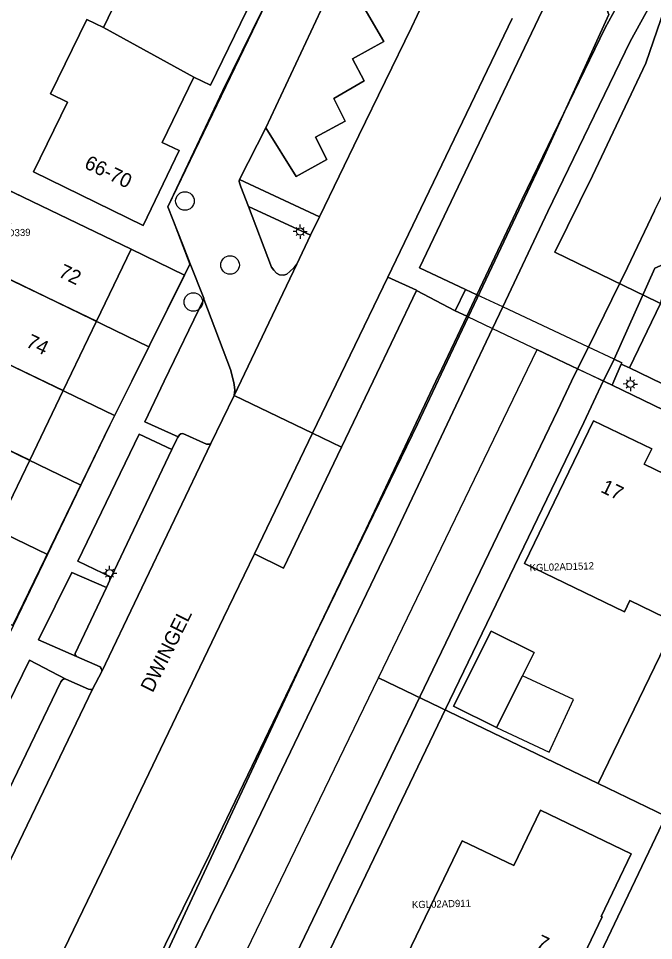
# Model space of a CAD drawing. Extents: x 124901 to 125496, y 515369 to 515789.
# Drawn here: x 125333.5 to 125378, y 515460.9 to 515525.4 of the extents above; entities that cross this region are included whole.
import ezdxf

# ---------------------------------------------------------------- set-up
doc = ezdxf.new("R2010")
doc.units = 0
for name, color, linetype in [('Berm', 7, 'Continuous'), ('Brug', 7, 'Continuous'), ('Gebouw', 7, 'Continuous'), ('Lichtmast', 7, 'Continuous'), ('Luifel', 7, 'Continuous'), ('Onbegroeid terrein', 7, 'Continuous'), ('Parkeren', 7, 'Continuous'), ('Perceelnummers', 7, 'Continuous'), ('Perceelsgrenzen', 7, 'Continuous'), ('Putten', 7, 'Continuous'), ('Scheiding', 7, 'Continuous'), ('Teksten', 7, 'Continuous'), ('Vegetatie', 7, 'Continuous'), ('Voetpad', 7, 'Continuous'), ('Water', 7, 'Continuous'), ('Wegen lokale weg', 7, 'Continuous')]:
    doc.layers.add(name, color=color, linetype=linetype)

msp = doc.modelspace()

# ---------------------------------------------------------------- linework, layer by layer
at = {"layer": 'Berm'}
for points in [[(125370.167, 515525.912), (125361.577, 515507.943), (125364.809, 515506.424), (125365.599, 515506.052), (125368.756, 515512.727), (125374.572, 515524.721), (125376.357, 515528.013), (125376.824, 515529.274), (125377.068, 515530.536), (125377.185, 515532.051), (125377.232, 515533.336), (125377.157, 515534.454), (125377.004, 515535.615), (125376.571, 515537.55), (125374.806, 515542.701), (125371.741, 515551.276), (125365.658, 515568.312), (125364.58, 515571.173)], [(125361.382, 515506.353), (125358.341, 515500), (125356.132, 515495.386), (125352.081, 515486.922), (125350.047, 515487.919), (125347.883, 515483.449), (125340.998, 515469.097), (125333.443, 515453.439), (125330.916, 515448.196), (125327.735, 515441.596), (125323.653, 515432.831)], [(125327.894, 515428.026), (125337.01, 515446.725), (125346.912, 515466.932), (125357.851, 515489.665), (125362.738, 515500), (125363.142, 515500.855), (125364.886, 515504.544), (125364.088, 515504.922), (125361.382, 515506.353)]]:
    msp.add_lwpolyline(points, dxfattribs=at)
at = {"layer": 'Brug'}
msp.add_lwpolyline([(125373.396, 515502.383), (125367.41, 515505.2), (125365.599, 515506.052), (125364.809, 515506.424), (125364.088, 515504.922), (125364.886, 515504.544), (125366.694, 515503.688), (125372.639, 515500.875), (125374.446, 515500.02), (125374.488, 515500), (125375.06, 515499.729), (125375.178, 515500), (125375.696, 515501.194), (125375.735, 515501.283), (125375.206, 515501.532)], close=True, dxfattribs=at)
at = {"layer": 'Gebouw'}
for points in [[(125339.49, 515524.75), (125345.8, 515521.28), (125346.98, 515520.71), (125349.48, 515525.9), (125348.75, 515526.25), (125348.81, 515527.361), (125348.86, 515528.29), (125349.62, 515528.24), (125349.79, 515531.28), (125349.04, 515531.32), (125349.091, 515532.129), (125349.17, 515533.37), (125349.93, 515533.63), (125348.03, 515539.08), (125346.79, 515538.65), (125340.12, 515535.96), (125341.94, 515530.84), (125342.03, 515530.88), (125341.92, 515529.6), (125341.83, 515529.65)], [(125345.8, 515521.28), (125339.49, 515524.75), (125338.31, 515525.32), (125335.78, 515520.1), (125336.96, 515519.53), (125334.59, 515514.64), (125342.25, 515510.9), (125344.77, 515516.14), (125343.59, 515516.7)], [(125341.43, 515509.24), (125333.87, 515512.87), (125331.805, 515513.862), (125330.944, 515512.016), (125332.989, 515511.034), (125331.449, 515507.827), (125339.003, 515504.198)], [(125336.663, 515499.337), (125339.003, 515504.198), (125331.449, 515507.827), (125329.105, 515502.969)], [(125336.663, 515499.337), (125329.105, 515502.969), (125326.77, 515498.11), (125334.327, 515494.474)], [(125334.327, 515494.474), (125326.77, 515498.11), (125324.164, 515499.364), (125321.928, 515494.535), (125324.43, 515493.25), (125331.982, 515489.616)], [(125380.04, 515490.526), (125379.608, 515491.469), (125380.234, 515492.766), (125377.303, 515494.186), (125377.825, 515495.266), (125373.755, 515497.236), (125368.919, 515487.245), (125375.913, 515483.86), (125376.292, 515484.643), (125379.56, 515483.062), (125382.58, 515489.301)], [(125366.973, 515475.759), (125368.782, 515479.378), (125369.599, 515481.012), (125366.59, 515482.516), (125363.965, 515477.262)], [(125374.287, 515462.54), (125376.4, 515466.92), (125370.04, 515469.98), (125368.18, 515466.11), (125364.58, 515467.84), (125360.37, 515459.14), (125367.132, 515455.88), (125368.504, 515458.725), (125371.79, 515457.14), (125374.35, 515462.51)]]:
    msp.add_lwpolyline(points, close=True, dxfattribs=at)
at = {"layer": 'Lichtmast'}
for p, q in [((125353.24, 515510.77), (125353.24, 515510.97)), ((125352.94, 515510.471), (125352.74, 515510.47)), ((125353.028, 515510.682), (125352.958, 515510.753)), ((125353.452, 515510.682), (125353.523, 515510.754)), ((125353.54, 515510.47), (125353.74, 515510.47)), ((125353.028, 515510.258), (125352.956, 515510.187)), ((125353.24, 515510.17), (125353.24, 515509.97)), ((125353.452, 515510.258), (125353.522, 515510.187)), ((125376.122, 515500.014), (125376.052, 515500.085)), ((125376.334, 515500.102), (125376.334, 515500.302)), ((125376.546, 515500.014), (125376.617, 515500.086)), ((125376.034, 515499.803), (125375.834, 515499.802)), ((125376.122, 515499.59), (125376.05, 515499.519)), ((125376.334, 515499.502), (125376.334, 515499.302)), ((125376.546, 515499.59), (125376.616, 515499.519)), ((125376.634, 515499.802), (125376.834, 515499.802)), ((125339.915, 515486.867), (125339.915, 515487.067)), ((125339.615, 515486.568), (125339.415, 515486.567)), ((125339.703, 515486.779), (125339.633, 515486.85)), ((125340.127, 515486.779), (125340.198, 515486.851)), ((125340.215, 515486.567), (125340.415, 515486.567)), ((125339.703, 515486.355), (125339.631, 515486.284)), ((125339.915, 515486.267), (125339.915, 515486.067)), ((125340.127, 515486.355), (125340.197, 515486.284))]:
    msp.add_line(p, q, dxfattribs=at)
for centre in [(125353.24, 515510.47), (125376.334, 515499.802), (125339.915, 515486.567)]:
    msp.add_circle(centre, 0.25, dxfattribs=at)
at = {"layer": 'Luifel'}
msp.add_lwpolyline([(125366.973, 515475.759), (125370.65, 515474.044), (125372.357, 515477.716), (125368.782, 515479.378)], close=True, dxfattribs=at)
at = {"layer": 'Onbegroeid terrein'}
for points in [[(125333.157, 515482.918), (125339.905, 515496.873), (125341.461, 515500), (125345.209, 515507.531), (125345.543, 515508.222), (125345.024, 515509.54), (125343.975, 515512.205), (125347.835, 515520.339), (125351.233, 515527.291), (125352.406, 515529.691), (125351.551, 515532.16), (125342.972, 515556.928), (125335.865, 515576.993)], [(125349.48, 515525.9), (125346.98, 515520.71), (125345.8, 515521.28), (125343.59, 515516.7), (125344.77, 515516.14), (125342.25, 515510.9), (125334.59, 515514.64), (125336.96, 515519.53), (125335.78, 515520.1), (125338.31, 515525.32), (125339.49, 515524.75), (125341.83, 515529.65)], [(125331.805, 515513.862), (125333.87, 515512.87), (125341.43, 515509.24), (125339.003, 515504.198), (125336.663, 515499.337), (125334.327, 515494.474), (125331.982, 515489.616)], [(125423.349, 515476.349), (125375.06, 515499.729), (125374.488, 515500), (125374.446, 515500.02), (125374.437, 515500), (125373.074, 515497.101), (125363.713, 515477.679), (125354.474, 515458.437), (125345.815, 515440.777), (125337.674, 515424.045), (125337.623, 515423.908), (125348.697, 515427.677), (125359.827, 515431.465), (125361.663, 515432.09), (125366.656, 515442.245), (125369.078, 515447.143), (125383.134, 515440.443)]]:
    msp.add_lwpolyline(points, dxfattribs=at)
for points in [[(125364.886, 515504.544), (125365.599, 515506.052), (125364.809, 515506.424), (125364.088, 515504.922)], [(125375.206, 515501.532), (125374.446, 515500.02), (125374.488, 515500), (125375.06, 515499.729), (125375.178, 515500), (125375.696, 515501.194), (125375.735, 515501.283)], [(125389.422, 515477.321), (125382.448, 515480.697), (125382.827, 515481.48), (125379.56, 515483.062), (125376.292, 515484.643), (125375.913, 515483.86), (125368.919, 515487.245), (125373.755, 515497.236), (125377.825, 515495.266), (125377.303, 515494.186), (125380.234, 515492.766), (125379.608, 515491.469), (125380.04, 515490.526), (125382.58, 515489.301), (125385.114, 515488.077), (125386.122, 515488.324), (125386.748, 515489.621), (125389.676, 515488.208), (125390.199, 515489.291), (125394.266, 515487.329)], [(125368.782, 515479.378), (125366.973, 515475.759), (125363.965, 515477.262), (125366.59, 515482.516), (125369.599, 515481.012)], [(125376.4, 515466.92), (125374.287, 515462.54), (125374.35, 515462.51), (125371.79, 515457.14), (125368.504, 515458.725), (125367.132, 515455.88), (125360.37, 515459.14), (125364.58, 515467.84), (125368.18, 515466.11), (125370.04, 515469.98)]]:
    msp.add_lwpolyline(points, close=True, dxfattribs=at)
at = {"layer": 'Parkeren'}
for points in [[(125350.835, 515517.725), (125352.972, 515514.335), (125355.107, 515515.513), (125354.306, 515517.088), (125356.387, 515518.192), (125355.602, 515519.792), (125357.706, 515521.027), (125356.907, 515522.556), (125359.088, 515523.774), (125356.091, 515528.944)], [(125354.111, 515496.359), (125356.132, 515495.386), (125358.341, 515500), (125361.382, 515506.353), (125361.369, 515506.36), (125359.366, 515507.274)], [(125339.687, 515485.556), (125337.496, 515480.935), (125337.501, 515480.859), (125337.603, 515480.739), (125339.249, 515480.007), (125339.318, 515479.896), (125339.36, 515479.781), (125339.36, 515479.68), (125346.984, 515495.648), (125346.913, 515495.601), (125346.803, 515495.581), (125346.682, 515495.589), (125345.024, 515496.349), (125344.891, 515496.307), (125344.812, 515496.244), (125344.71, 515496.096), (125344.663, 515496.027), (125344.587, 515495.892), (125344.27, 515495.224), (125340.03, 515486.28)], [(125327.069, 515459.363), (125321.82, 515448.4), (125321.344, 515447.407), (125320.601, 515445.855), (125320.611, 515445.794), (125320.771, 515445.648), (125322.459, 515444.797), (125322.468, 515444.71), (125322.447, 515444.61), (125338.718, 515478.436), (125338.65, 515478.425), (125338.571, 515478.432), (125338.447, 515478.456), (125336.857, 515479.152), (125336.716, 515479.168), (125336.595, 515479.085), (125336.512, 515478.971), (125332.233, 515470.132), (125331.708, 515469.046), (125331.383, 515468.375), (125327.533, 515460.333)]]:
    msp.add_lwpolyline(points, close=True, dxfattribs=at)
at = {"layer": 'Perceelsgrenzen'}
for points in [[(125423.088, 515612.915), (125352.068, 515590.151), (125354.844, 515582.98), (125359.632, 515568.992), (125367.282, 515546.531), (125373.39, 515529.447), (125374.833, 515525.657), (125370.2, 515515.457), (125361.451, 515496.989), (125354.147, 515481.936), (125345.37, 515463.116), (125339.28, 515450.017), (125332.914, 515437.391), (125330.261, 515431.98), (125328.194, 515427.596), (125330.281, 515426.402), (125332.521, 515425.055), (125348.134, 515457.345), (125358.716, 515479.229), (125369.827, 515502.206), (125375.06, 515499.729), (125385.193, 515494.823)], [(125339.28, 515450.017), (125345.37, 515463.116), (125354.147, 515481.936), (125361.451, 515496.989), (125370.2, 515515.457), (125374.833, 515525.657), (125373.39, 515529.447), (125367.282, 515546.531), (125359.632, 515568.992), (125354.844, 515582.98), (125352.068, 515590.151), (125351.229, 515592.881), (125350.982, 515593.372), (125349.739, 515594.219), (125345.025, 515596.601), (125340.526, 515598.575), (125336.73, 515600.825), (125332.608, 515602.764), (125328.594, 515604.73), (125324.515, 515606.531), (125321.38, 515607.963), (125316.445, 515610.498)], [(125336.39, 515575.4), (125352.406, 515529.691), (125343.975, 515512.205), (125345.523, 515508.163), (125345.149, 515507.412), (125341.43, 515509.24), (125333.87, 515512.87), (125322.57, 515518.34), (125322.65, 515518.55), (125325, 515523.42), (125327.42, 515528.45), (125316.41, 515533.74), (125306.93, 515538.33), (125303.96, 515537.26), (125304.71, 515538.82), (125303.66, 515539.33), (125300.051, 515541.058), (125304.704, 515550.804), (125310.802, 515563.5)], [(125336.39, 515575.4), (125352.406, 515529.691), (125343.975, 515512.205), (125345.523, 515508.163), (125345.149, 515507.412), (125342.65, 515502.406), (125340.25, 515497.6), (125337.91, 515492.73), (125335.57, 515487.86), (125333.16, 515482.87), (125332.5, 515481.49), (125330.087, 515476.457), (125327.76, 515471.601), (125325.428, 515466.737), (125323.079, 515461.836), (125320.761, 515457)], [(125382.139, 515536.057), (125377.417, 515522.264), (125373.68, 515514.363), (125371.042, 515509.03), (125394.211, 515497.789)], [(125394.211, 515497.789), (125371.042, 515509.03), (125373.68, 515514.363), (125377.417, 515522.264), (125382.139, 515536.057)]]:
    msp.add_lwpolyline(points, dxfattribs=at)
for points in [[(125342.65, 515502.406), (125331.45, 515507.83), (125320.17, 515513.38), (125320.31, 515513.68), (125322.57, 515518.34), (125333.87, 515512.87), (125341.43, 515509.24), (125345.149, 515507.412)], [(125317.79, 515508.45), (125317.96, 515508.81), (125320.17, 515513.38), (125331.45, 515507.83), (125342.65, 515502.406), (125340.25, 515497.6), (125320.74, 515507.03)], [(125315.44, 515503.58), (125315.62, 515503.95), (125317.79, 515508.45), (125320.74, 515507.03), (125340.25, 515497.6), (125337.91, 515492.73), (125326.77, 515498.11)], [(125313.28, 515499.1), (125315.44, 515503.58), (125326.77, 515498.11), (125337.91, 515492.73), (125335.57, 515487.86), (125324.43, 515493.25), (125313.1, 515498.72)], [(125358.716, 515479.229), (125369.827, 515502.206), (125375.06, 515499.729), (125385.193, 515494.823), (125374.07, 515471.84)], [(125310.86, 515494.08), (125313.1, 515498.72), (125324.43, 515493.25), (125335.57, 515487.86), (125333.16, 515482.87), (125329.56, 515484.57), (125322, 515488.21), (125310.64, 515493.64)], [(125378.816, 515469.556), (125374.07, 515471.84), (125385.193, 515494.823), (125397.791, 515488.723), (125386.705, 515465.759)], [(125374.07, 515471.84), (125378.816, 515469.556), (125370.68, 515452.487), (125370.542, 515452.147), (125372.915, 515445.397), (125369.062, 515447.298), (125369.032, 515447.235), (125348.134, 515457.345), (125358.716, 515479.229)], [(125394.62, 515461.95), (125383.955, 515440.045), (125372.915, 515445.397), (125370.542, 515452.147), (125370.68, 515452.487), (125378.816, 515469.556), (125386.705, 515465.759)]]:
    msp.add_lwpolyline(points, close=True, dxfattribs=at)
at = {"layer": 'Putten'}
for centre in [(125345.18, 515512.61), (125348.34, 515508.13), (125345.77, 515505.54)]:
    msp.add_circle(centre, 0.65, dxfattribs=at)
at = {"layer": 'Scheiding'}
for points in [[(125367.41, 515505.2), (125370.56, 515511.863), (125376.33, 515523.768), (125378.183, 515527.185), (125378.756, 515528.733), (125379.053, 515530.268), (125379.182, 515531.938), (125379.234, 515533.366), (125379.148, 515534.652), (125378.975, 515535.965), (125378.499, 515538.094), (125376.694, 515543.362), (125373.624, 515551.949), (125367.536, 515569.001), (125366.451, 515571.879)], [(125373.396, 515502.383), (125376.13, 515507.947), (125378.031, 515511.924), (125381.58, 515519.114), (125383.296, 515523.822), (125386.307, 515532.751)], [(125367.41, 515505.2), (125366.694, 515503.688)], [(125364.95, 515500), (125366.694, 515503.688)], [(125372.639, 515500.875), (125373.396, 515502.383)], [(125372.639, 515500.875), (125372.227, 515500)], [(125329.706, 515427.178), (125338.807, 515445.847), (125348.711, 515466.058), (125359.656, 515488.804), (125364.95, 515500)], [(125372.227, 515500), (125371.268, 515497.961), (125361.911, 515478.546), (125352.675, 515459.31), (125344.018, 515441.655), (125335.832, 515424.831), (125335.238, 515423.221), (125334.665, 515422.443)]]:
    msp.add_lwpolyline(points, dxfattribs=at)
at = {"layer": 'Vegetatie'}
for points in [[(125357.373, 515531.144), (125356.091, 515528.944), (125359.088, 515523.774), (125356.907, 515522.556), (125357.706, 515521.027), (125355.602, 515519.792), (125356.387, 515518.192), (125354.306, 515517.088), (125355.107, 515515.513), (125352.972, 515514.335), (125350.835, 515517.725), (125348.988, 515514.106), (125354.591, 515511.495), (125357.343, 515517.197), (125361.024, 515524.759), (125362.207, 515527.293), (125362.83, 515528.771), (125363.532, 515530.771), (125363.833, 515532.18), (125364.053, 515533.979), (125361.729, 515533.194), (125361.802, 515532.603)], [(125352.832, 515507.963), (125352.996, 515508.192), (125353.971, 515510.211), (125349.621, 515512.236), (125351.244, 515507.986), (125351.392, 515507.761), (125351.587, 515507.549), (125351.805, 515507.433), (125352.091, 515507.414), (125352.307, 515507.484), (125352.526, 515507.67)], [(125379.264, 515508.455), (125378.052, 515507.906), (125375.206, 515501.532), (125375.735, 515501.283), (125375.696, 515501.194), (125376.269, 515500.932), (125378.45, 515505.436)], [(125344.71, 515496.096), (125344.812, 515496.244), (125344.891, 515496.307), (125345.024, 515496.349), (125346.682, 515495.589), (125346.803, 515495.581), (125346.913, 515495.601), (125346.984, 515495.648), (125348.614, 515499.006), (125348.654, 515499.224), (125348.667, 515499.382), (125348.629, 515499.762), (125348.569, 515500), (125348.362, 515500.818), (125346.514, 515505.75), (125343.74, 515500), (125342.37, 515497.161)], [(125340.03, 515486.28), (125344.27, 515495.224), (125341.984, 515496.285), (125337.682, 515487.41)], [(125339.687, 515485.556), (125337.282, 515486.623), (125334.948, 515481.902), (125337.603, 515480.739), (125337.501, 515480.859), (125337.496, 515480.935)], [(125332.233, 515470.132), (125336.512, 515478.971), (125336.595, 515479.085), (125336.716, 515479.168), (125336.857, 515479.152), (125334.303, 515480.479), (125329.781, 515471.259)]]:
    msp.add_lwpolyline(points, close=True, dxfattribs=at)
at = {"layer": 'Voetpad'}
for points in [[(125368.064, 515525.385), (125359.366, 515507.274), (125361.369, 515506.36), (125361.382, 515506.353), (125364.088, 515504.922), (125364.809, 515506.424), (125361.577, 515507.943), (125370.167, 515525.912)], [(125329.781, 515471.259), (125334.303, 515480.479), (125336.857, 515479.152), (125338.447, 515478.456), (125338.571, 515478.432), (125338.65, 515478.425), (125338.718, 515478.436), (125339.36, 515479.68), (125339.36, 515479.781), (125339.318, 515479.896), (125339.249, 515480.007), (125337.603, 515480.739), (125334.948, 515481.902), (125337.282, 515486.623), (125339.687, 515485.556), (125340.03, 515486.28), (125337.682, 515487.41), (125341.984, 515496.285), (125344.27, 515495.224), (125344.587, 515495.892), (125344.663, 515496.027), (125344.71, 515496.096), (125342.37, 515497.161), (125343.74, 515500), (125346.514, 515505.75), (125346.492, 515505.81), (125345.543, 515508.222), (125345.209, 515507.531), (125341.461, 515500), (125339.905, 515496.873), (125333.157, 515482.918)]]:
    msp.add_lwpolyline(points, dxfattribs=at)
for points in [[(125354.591, 515511.495), (125348.988, 515514.106), (125348.978, 515514.006), (125348.998, 515513.873), (125349.096, 515513.611), (125349.621, 515512.236), (125353.971, 515510.211)], [(125375.206, 515501.532), (125373.396, 515502.383), (125367.41, 515505.2), (125365.599, 515506.052), (125364.809, 515506.424), (125364.088, 515504.922), (125364.886, 515504.544), (125366.694, 515503.688), (125372.639, 515500.875), (125374.446, 515500.02), (125374.488, 515500), (125375.06, 515499.729), (125375.178, 515500), (125375.696, 515501.194), (125375.735, 515501.283)], [(125375.06, 515499.729), (125423.349, 515476.349), (125424.037, 515477.782), (125376.269, 515500.932), (125375.696, 515501.194), (125375.178, 515500)], [(125354.111, 515496.359), (125350.047, 515487.919), (125352.081, 515486.922), (125356.132, 515495.386)]]:
    msp.add_lwpolyline(points, close=True, dxfattribs=at)
at = {"layer": 'Water'}
for points in [[(125364.58, 515571.173), (125365.658, 515568.312), (125371.741, 515551.276), (125374.806, 515542.701), (125376.571, 515537.55), (125377.004, 515535.615), (125377.157, 515534.454), (125377.232, 515533.336), (125377.185, 515532.051), (125377.068, 515530.536), (125376.824, 515529.274), (125376.357, 515528.013), (125374.572, 515524.721), (125368.756, 515512.727), (125365.599, 515506.052), (125364.886, 515504.544), (125363.142, 515500.855), (125362.738, 515500), (125357.851, 515489.665), (125346.912, 515466.932), (125337.01, 515446.725), (125327.894, 515428.026)], [(125337.623, 515423.908), (125337.674, 515424.045), (125345.815, 515440.777), (125354.474, 515458.437), (125363.713, 515477.679), (125373.074, 515497.101), (125374.437, 515500), (125374.446, 515500.02), (125375.206, 515501.532), (125378.052, 515507.906), (125379.264, 515508.455), (125383.37, 515517.481), (125388.202, 515532.111), (125393.5, 515547.461), (125387.194, 515549.705)], [(125378.183, 515527.185), (125376.33, 515523.768), (125370.56, 515511.863), (125367.41, 515505.2), (125366.694, 515503.688), (125364.95, 515500), (125359.656, 515488.804), (125348.711, 515466.058), (125338.807, 515445.847)], [(125338.807, 515445.847), (125348.711, 515466.058), (125359.656, 515488.804), (125364.95, 515500), (125366.694, 515503.688), (125367.41, 515505.2), (125370.56, 515511.863), (125376.33, 515523.768), (125378.183, 515527.185)], [(125352.675, 515459.31), (125361.911, 515478.546), (125371.268, 515497.961), (125372.227, 515500), (125372.639, 515500.875), (125373.396, 515502.383), (125376.13, 515507.947), (125378.031, 515511.924)], [(125378.031, 515511.924), (125376.13, 515507.947), (125373.396, 515502.383), (125372.639, 515500.875), (125372.227, 515500), (125371.268, 515497.961), (125361.911, 515478.546), (125352.675, 515459.31)]]:
    msp.add_lwpolyline(points, dxfattribs=at)
at = {"layer": 'Wegen lokale weg'}
for points in [[(125356.579, 515579.566), (125350.799, 515577.428), (125351.451, 515575.663), (125354.126, 515568.16), (125358.958, 515554.253), (125362.623, 515543.742), (125363.531, 515540.594), (125363.868, 515539.006), (125364.039, 515537.374), (125364.166, 515535.889), (125364.101, 515534.784), (125364.053, 515533.979), (125363.833, 515532.18), (125363.532, 515530.771), (125362.83, 515528.771), (125362.207, 515527.293), (125361.024, 515524.759), (125357.343, 515517.197), (125354.591, 515511.495), (125353.971, 515510.211)], [(125351.233, 515527.291), (125347.835, 515520.339), (125343.975, 515512.205), (125345.024, 515509.54), (125345.543, 515508.222), (125346.492, 515505.81), (125346.514, 515505.75), (125348.362, 515500.818), (125348.569, 515500), (125348.629, 515499.762), (125348.667, 515499.382), (125348.654, 515499.224), (125348.614, 515499.006), (125352.996, 515508.192), (125352.832, 515507.963), (125352.526, 515507.67), (125352.307, 515507.484), (125352.091, 515507.414), (125351.805, 515507.433), (125351.587, 515507.549), (125351.392, 515507.761), (125351.244, 515507.986), (125349.621, 515512.236), (125349.096, 515513.611), (125348.998, 515513.873), (125348.978, 515514.006), (125348.988, 515514.106), (125350.835, 515517.725), (125356.091, 515528.944)], [(125353.971, 515510.211), (125352.996, 515508.192), (125348.614, 515499.006), (125354.111, 515496.359), (125359.366, 515507.274), (125368.064, 515525.385)], [(125323.653, 515432.831), (125327.735, 515441.596), (125330.916, 515448.196), (125333.443, 515453.439), (125340.998, 515469.097), (125347.883, 515483.449), (125350.047, 515487.919), (125354.111, 515496.359), (125348.614, 515499.006), (125346.984, 515495.648), (125339.36, 515479.68), (125338.718, 515478.436), (125322.447, 515444.61)]]:
    msp.add_lwpolyline(points, dxfattribs=at)
msp.add_lwpolyline([(125410.936, 515489.556), (125407.292, 515491.306), (125394.211, 515497.789), (125389.654, 515500), (125378.45, 515505.436), (125376.269, 515500.932), (125424.037, 515477.782), (125423.349, 515476.349), (125428.28, 515473.943), (125428.512, 515474.093), (125429.006, 515474.357), (125429.501, 515474.464), (125430.005, 515474.477), (125430.591, 515474.389), (125431.439, 515474.048), (125436.914, 515471.416), (125439.157, 515476.105), (125429.95, 515480.425), (125412.78, 515488.671)], close=True, dxfattribs=at)

# ---------------------------------------------------------------- texts
at = {"layer": 'Perceelnummers'}
for s, rotation, p in [('KGL02AD339', 1.63372, (125330.267, 515510.054)), ('KGL02AD1512', 1.83236, (125369.297, 515486.693)), ('KGL02AD911', 1.63408, (125361.066, 515463.112))]:
    msp.add_text(s, height=0.5, rotation=rotation, dxfattribs=at).set_placement(p)
at = {"layer": 'Teksten'}
for s, rotation, p in [('66-70', 334.3, (125338.077, 515514.948)), ('72', 334.3, (125336.268, 515507.346)), ('74', 334.3, (125333.993, 515502.443)), ('17', 334.2, (125374.192, 515492.272)), ('DWINGEL', 63.5, (125342.923, 515478.156)), ('7', 334.5, (125369.666, 515460.403))]:
    msp.add_text(s, height=1, rotation=rotation, dxfattribs=at).set_placement(p)

doc.saveas('drawing.dxf')
